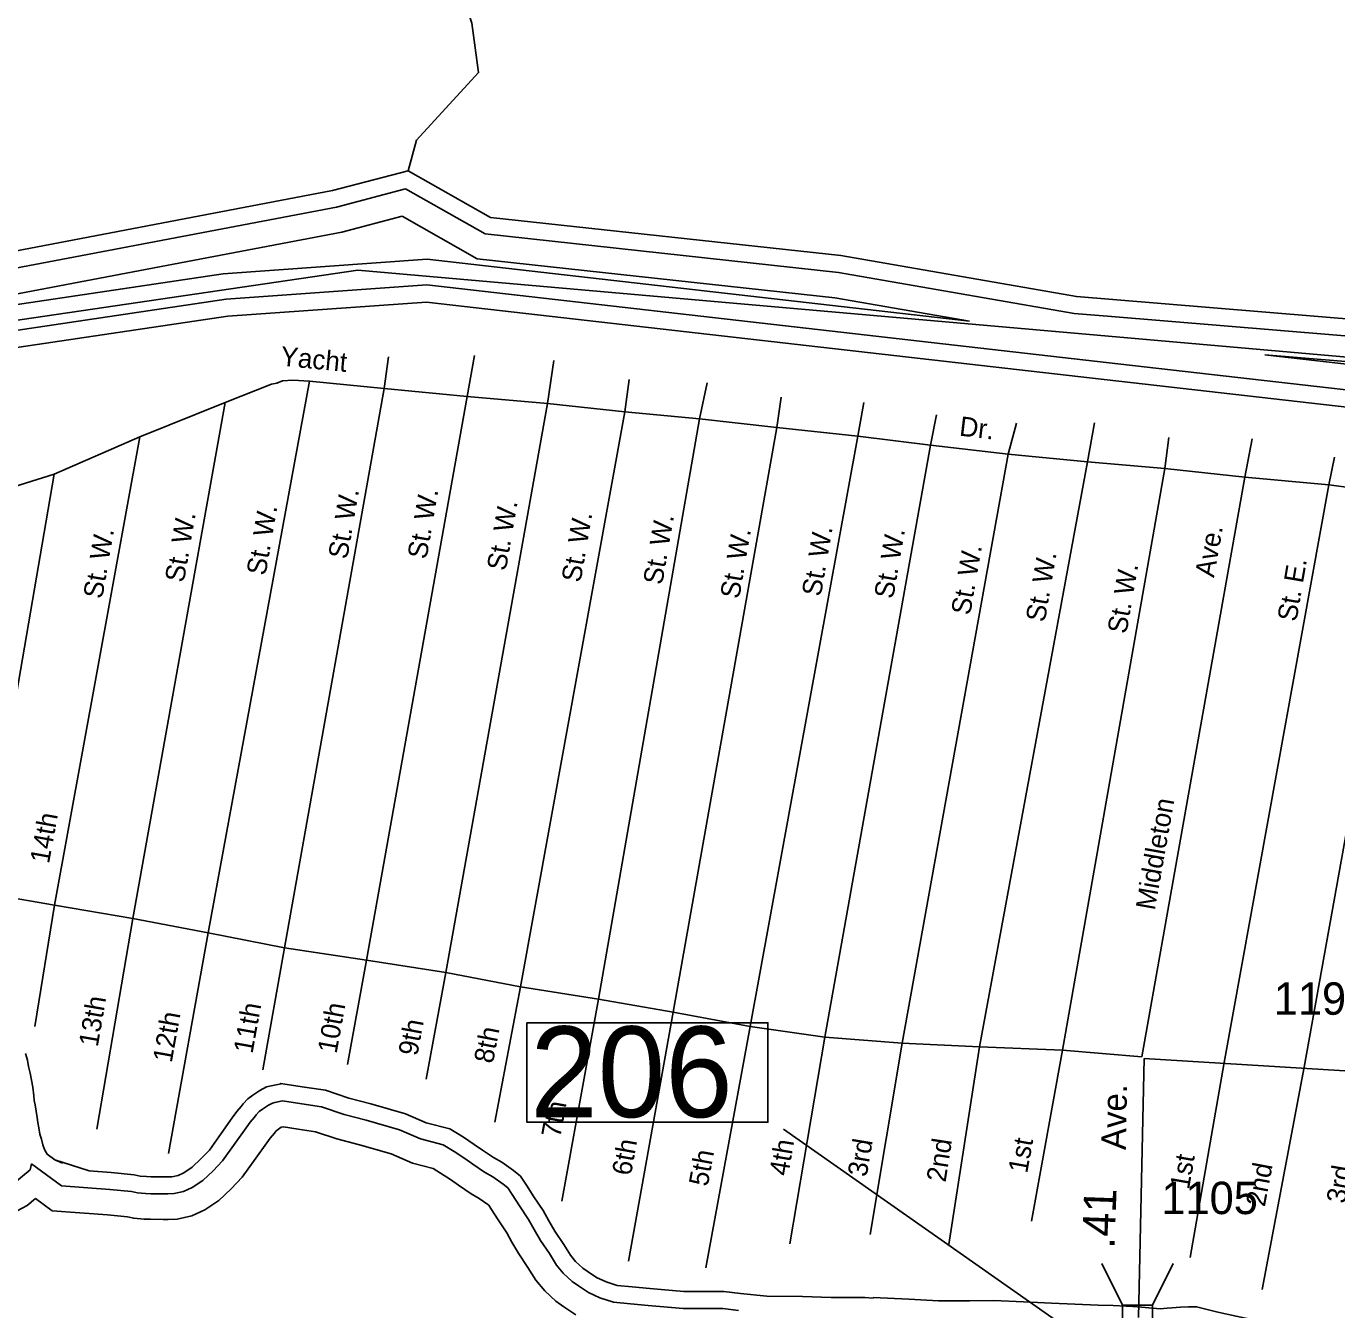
# Model space of a CAD drawing. Extents: x 2104537 to 2336408, y 34176 to 229611.
# Drawn here: x 2250295 to 2255350, y 62136 to 67089 of the extents above; entities that cross this region are included whole.
import ezdxf

# ---------------------------------------------------------------- set-up
doc = ezdxf.new("R2010")
doc.units = 0
for name, color, linetype in [('Exist Boundary Political City Limit New', 7, 'Continuous'), ('Exist Hydrographic Buffer Line', 7, 'Continuous'), ('Exist Hydrographic Creek Single Shore', 7, 'Continuous'), ('Exist Hydrographic Misc Water Feature', 7, 'Continuous'), ('Exist Road Non-System Type 51', 7, 'Continuous'), ('Exist Road Non-System Type 51 Label', 7, 'Continuous'), ('Exist Road Secondary Mileage Hundredths English Label', 7, 'Continuous'), ('Exist Road Secondary Structure Standard Bridge CELL', 7, 'Continuous'), ('Exist Road Secondary Structure Standard Bridge Number Label', 7, 'Continuous'), ('Exist Road Secondary Type 51 Attributed', 7, 'Continuous'), ('Exist Road Secondary Type 51 Label', 7, 'Continuous'), ('Exist Road Secondary Type 51 Number Label', 7, 'Continuous'), ('Map Preparation Boundary City Limit Buffer Line', 7, 'Continuous')]:
    doc.layers.add(name, color=color, linetype=linetype)

msp = doc.modelspace()

# ---------------------------------------------------------------- linework, layer by layer
at = {"layer": 'Exist Boundary Political City Limit New'}
msp.add_lwpolyline([(2261155.2, 65179), (2258373.2, 65549.8), (2251574, 66147.3), (2246263.2, 65366.5), (2245182, 64604.8), (2243496, 62719.6), (2238532.8, 63328.9), (2238594.8, 62205.4), (2237966, 61967.4), (2236790.8, 62196.9), (2235826, 62136.6), (2235124, 61770.7), (2233771.8, 61693.2), (2233216, 61912.8), (2232845.8, 62153.9), (2232578.5, 62214.1), (2232285.8, 62205.5), (2231885.5, 61981.8), (2231760.8, 61619.6)], dxfattribs=at)
at = {"layer": 'Exist Hydrographic Buffer Line'}
for points in [[(2247040.6, 65708.4), (2248300.9, 65798), (2249390.4, 66072.4), (2250171.6, 66139.2), (2251491.1, 66390.6), (2251758.4, 66460.8)], [(2254481.2, 65968.2), (2254337.1, 65980.1), (2253427.3, 66138.7), (2252065, 66287.3), (2251758.4, 66460.8)], [(2248316.5, 65700.4), (2249406.7, 65975.1), (2250185, 66041.6), (2251512.8, 66294.6), (2251744.8, 66355.4)], [(2253933.5, 65950.5), (2253413.5, 66041.2), (2252034.2, 66191.7), (2251744.8, 66355.4)], [(2244341.1, 63728), (2244454.3, 63911.5), (2245265.2, 64711.1), (2245725.6, 65107.7), (2246060.3, 65319.4), (2246416.4, 65434.6), (2247570.8, 65495.4), (2248071.8, 65571.9), (2249561.2, 65910.8), (2251054.7, 66133.5), (2251842, 66189.2), (2253933.5, 65950.5)], [(2244437.9, 63697.4), (2244531.9, 63849.7), (2245332, 64638.7), (2245784.3, 65028.4), (2246102.4, 65229.6), (2246434.4, 65337), (2247580.9, 65397.4), (2248090.2, 65475.2), (2249579.4, 65814), (2251065.5, 66035.6), (2251839.9, 66090.4), (2254460.6, 65791.3)], [(2262877.2, 65133.6), (2256824.3, 65774.7), (2254481.2, 65968.2)], [(2262867.5, 65035.6), (2256815.1, 65676.7), (2255071.6, 65820.7)], [(2255071.6, 65820.7), (2257112.6, 65587.7), (2259297, 65299.8), (2263784.2, 64819.9), (2265590.2, 64558.7)], [(2254460.6, 65791.3), (2257100.6, 65490), (2259285.4, 65202.1), (2263771.9, 64722.2), (2265576.7, 64461.2)], [(2250430.5, 62614.5), (2250617.3, 62600.2), (2250700.7, 62592.4), (2250724.7, 62587), (2250755.2, 62584.3), (2250776, 62583.9), (2250824.2, 62583.7), (2250841.5, 62583.3), (2250865.1, 62584.3), (2250902.1, 62592.2), (2250935.1, 62607.9), (2250975.9, 62634.9), (2251015.4, 62672.2), (2251051.8, 62710.5), (2251100.8, 62778.5), (2251142.8, 62838.1), (2251158.8, 62860), (2251175.1, 62879.1), (2251182.4, 62888.9), (2251193.1, 62900.9), (2251206.8, 62910.1), (2251229.8, 62926.3), (2251244.3, 62933.7), (2251253.7, 62935.7), (2251283.7, 62942.1), (2251358.2, 62930.9), (2251434.3, 62919.3), (2251520.8, 62890.2), (2251606.1, 62867.6), (2251735.2, 62830.3), (2251816.1, 62795.5), (2251903.1, 62773), (2251945.8, 62746.7), (2251986.2, 62719.6), (2252017.7, 62697.8), (2252062.5, 62667.3), (2252094, 62649.8), (2252134.9, 62621.3), (2252151.9, 62607.1), (2252169.6, 62581.4), (2252197.3, 62537.1), (2252232.1, 62484.6), (2252253.6, 62446.2), (2252278.7, 62404.2), (2252312.8, 62352.9), (2252340.6, 62308.2), (2252366.2, 62277.7), (2252400.1, 62245.8), (2252424.7, 62228.4), (2252463, 62202.9), (2252507.8, 62182.9), (2252559.8, 62165.7), (2252625.2, 62158.9), (2252694, 62152.6), (2252828.6, 62141.6), (2252981.5, 62141.3), (2253042.1, 62133.9)], [(2250394.9, 62518.5), (2250609, 62502.2), (2250685.2, 62495), (2250709.5, 62489.5), (2250750, 62486), (2250774.7, 62485.5), (2250823, 62485.2), (2250842.6, 62484.9), (2250877.5, 62486.3), (2250933.9, 62498.3), (2250983.7, 62522), (2251037.3, 62557.6), (2251084.8, 62602.4), (2251127.7, 62647.6), (2251181, 62721.4), (2251222.6, 62780.6), (2251236.1, 62798.9), (2251252.1, 62817.7), (2251258.4, 62826.2), (2251262.6, 62829), (2251278.8, 62840.4), (2251286.7, 62842.1), (2251343.5, 62833.6), (2251411, 62823.3), (2251492.5, 62795.9), (2251579.8, 62772.7), (2251702, 62737.4), (2251784.2, 62702.1), (2251864.1, 62681.5), (2251892.6, 62663.9), (2251930.8, 62638.3), (2251962, 62616.7), (2252010.7, 62583.5), (2252041.8, 62566.2), (2252075.1, 62543), (2252078.6, 62540.1), (2252087.3, 62527.4), (2252114.6, 62483.8), (2252148, 62433.4), (2252168.4, 62396.9), (2252195.5, 62351.6), (2252230, 62299.7), (2252260.7, 62250.3), (2252294.6, 62210), (2252337.7, 62169.4), (2252369.1, 62147.2), (2252415.4, 62116.4)], [(2250243.9, 62620.4), (2250310, 62676.7), (2250315.4, 62699.3)], [(2250315.4, 62699.3), (2250430.5, 62614.5)], [(2249765.9, 62510.3), (2250006, 62505.9), (2250093.6, 62502), (2250135.6, 62499), (2250174.4, 62502), (2250195.1, 62504.3), (2250241.1, 62508.2), (2250299.2, 62538.1)], [(2250299.2, 62538.1), (2250331.2, 62565.4)], [(2250331.2, 62565.4), (2250394.9, 62518.5)]]:
    msp.add_lwpolyline(points, dxfattribs=at)
at = {"layer": 'Exist Hydrographic Creek Single Shore'}
for points in [[(2247035.5, 65773.8), (2248290.5, 65863), (2249379.5, 66137.4), (2250162.6, 66204.3), (2251476.6, 66454.6), (2251767.6, 66531)], [(2254486.6, 66033.6), (2254345.5, 66045.2), (2253436.5, 66203.7), (2252085.6, 66351.1), (2251767.6, 66531)], [(2244502.4, 63676.9), (2244583.6, 63808.5), (2245376.5, 64590.4), (2245823.5, 64975.5), (2246130.5, 65169.7), (2246446.5, 65271.9), (2247587.6, 65332), (2248102.5, 65410.7), (2249591.5, 65749.5), (2251072.6, 65970.3), (2251838.5, 66024.5), (2254453.1, 65726.1)], [(2262883.6, 65198.9), (2256830.5, 65840), (2254486.6, 66033.6)], [(2254453.1, 65726.1), (2257092.6, 65424.9), (2259277.6, 65136.9), (2263763.7, 64657.1), (2265567.8, 64396.2)], [(2250292.2, 63124.7), (2250300.2, 63098.9), (2250304, 63075.2), (2250310.1, 63048.9), (2250315.8, 63022.5), (2250319.9, 62994.6), (2250323.8, 62962.3), (2250325.8, 62944.3), (2250329.7, 62927.1), (2250333.5, 62902.5), (2250337.6, 62878.4), (2250339.6, 62858.7), (2250343.4, 62838.9), (2250347.6, 62814.3), (2250353.4, 62794.5), (2250359.2, 62772.4), (2250365.1, 62754.9), (2250375.3, 62736.6), (2250405, 62714.7)], [(2250435, 62701.8), (2250405, 62714.7), (2250537.1, 62672.2), (2250622.9, 62665.6), (2250711, 62657.4), (2250734.8, 62652), (2250758.7, 62649.9), (2250776.8, 62649.5), (2250825, 62649.3), (2250840.7, 62649), (2250856.8, 62649.6), (2250880.9, 62654.8), (2250902.7, 62665.2), (2250934.9, 62686.5), (2250969, 62718.7), (2251001.2, 62752.5), (2251047.3, 62816.6), (2251089.5, 62876.4), (2251107.3, 62900.7), (2251123.8, 62920.1), (2251131.5, 62930.4), (2251149.6, 62950.7), (2251169.6, 62964.1), (2251195.9, 62982.7), (2251222, 62995.9), (2251239.8, 62999.9), (2251278, 63008), (2251275.8, 63009.7), (2251368, 62995.8), (2251449.8, 62983.4), (2251539.7, 62953.1), (2251623.6, 62930.8), (2251757.4, 62892.2), (2251837.4, 62857.8), (2251929.1, 62834.1), (2251981.3, 62801.9), (2252023.1, 62773.9), (2252054.8, 62751.9), (2252096.9, 62723.3), (2252128.8, 62705.6), (2252174.7, 62673.5), (2252200.9, 62651.7), (2252224.5, 62617.5), (2252252.5, 62572.6), (2252288.2, 62518.8), (2252310.4, 62479), (2252334.2, 62439.2), (2252368, 62388.4), (2252393.8, 62346.9), (2252414, 62322.8), (2252441.7, 62296.7), (2252461.8, 62282.6), (2252494.8, 62260.6), (2252531.6, 62244.2), (2252573.6, 62230.2), (2252631.6, 62224.2), (2252699.7, 62218), (2252831.4, 62207.2), (2252985.5, 62206.9), (2253049.4, 62199.1), (2253151.5, 62188.9), (2253289.6, 62187.9), (2253399.4, 62184.2), (2253529.3, 62183.3), (2253561.4, 62181.1), (2253561.5, 62183.4)], [(2253561.5, 62183.4), (2253699.4, 62176.8), (2253813.5, 62170.3), (2253834.5, 62170.4)], [(2253834.5, 62170.4), (2253933.2, 62170.6), (2254027.4, 62172.1), (2254141.1, 62167.3), (2254249.3, 62161.3), (2254429.3, 62154.6), (2254487.3, 62152.5), (2254537.1, 62150.8), (2254563.3, 62148.7), (2254597.1, 62146.4), (2254669.1, 62140.1), (2254695.1, 62141.9), (2254713.1, 62144.2), (2254747.3, 62145.8), (2254777.2, 62147.9), (2254809.3, 62147.9), (2254891, 62127.6), (2254961.2, 62111.5), (2255153, 62070.8), (2255246.8, 62052.6), (2255364.7, 62025.7)]]:
    msp.add_lwpolyline(points, dxfattribs=at)
at = {"layer": 'Exist Hydrographic Misc Water Feature'}
msp.add_lwpolyline([(2251767.6, 66531), (2251800.6, 66648.5), (2252039.5, 66909.7), (2252013.6, 67100.4), (2251978.6, 67209.3), (2251925.5, 67567.9)], dxfattribs=at)
at = {"layer": 'Exist Road Non-System Type 51'}
for p, q in [((2252024.2, 65818.1), (2251995.3, 65659.9)), ((2251675.4, 65691.3), (2251692.1, 65813.4)), ((2252305.4, 65632.3), (2252330.2, 65798.5)), ((2251387.2, 65718.9), (2250996.6, 63590.4)), ((2251387.2, 65718.9), (2251675.4, 65691.3)), ((2252620.8, 65725), (2252603.6, 65601)), ((2251291.1, 63532.6), (2251675.4, 65691.3)), ((2251675.4, 65691.3), (2251995.3, 65659.9)), ((2252891.8, 65573.2), (2252920.7, 65713.3)), ((2250706, 63645.9), (2251061.8, 65636.2)), ((2250732.9, 65503.8), (2251061.8, 65636.2)), ((2251995.3, 65659.9), (2251607.4, 63485.2)), ((2251913.5, 63438), (2252305.4, 65632.3)), ((2251995.3, 65659.9), (2252305.4, 65632.3)), ((2252305.4, 65632.3), (2252603.6, 65601)), ((2253207, 65658), (2253190, 65539.9)), ((2253502.3, 65506.3), (2253525.1, 65636.4)), ((2252603.6, 65601), (2252201.8, 63382.3)), ((2252502.3, 63334.8), (2252891.8, 65573.2)), ((2252603.6, 65601), (2252891.8, 65573.2)), ((2252891.8, 65573.2), (2253190, 65539.9)), ((2253782.5, 65472.7), (2253805.4, 65588.7)), ((2253190, 65539.9), (2252790.4, 63285)), ((2253190, 65539.9), (2253502.3, 65506.3)), ((2254113.8, 65557.2), (2254082.6, 65437.1)), ((2254388.8, 65407.6), (2254415.6, 65557.7)), ((2250402.1, 65360.9), (2250732.9, 65503.8)), ((2250732.9, 65503.8), (2250403.9, 63697.3)), ((2253086.9, 63229.4), (2253502.3, 65506.3)), ((2253375.1, 63187.8), (2253782.5, 65472.7)), ((2253502.3, 65506.3), (2253782.5, 65472.7)), ((2253782.5, 65472.7), (2254082.6, 65437.1)), ((2254701.9, 65502), (2254686.8, 65381.9)), ((2254995.2, 65348.4), (2255023.9, 65496.8)), ((2254082.6, 65437.1), (2253673.2, 63164.4)), ((2254082.6, 65437.1), (2254388.8, 65407.6)), ((2255340.4, 65425.4), (2255319.4, 65319.2)), ((2250085.2, 65260.3), (2250402.1, 65360.9)), ((2250125.3, 63745.3), (2250402.1, 65360.9)), ((2253971.4, 63150.8), (2254388.8, 65407.6)), ((2254686.8, 65381.9), (2254291.3, 63137.4)), ((2254388.8, 65407.6), (2254686.8, 65381.9)), ((2254686.8, 65381.9), (2254995.2, 65348.4)), ((2254597.6, 63111.8), (2254995.2, 65348.4)), ((2255319.4, 65319.2), (2254915.7, 63090.3)), ((2254995.2, 65348.4), (2255319.4, 65319.2)), ((2255319.4, 65319.2), (2255619.4, 65279.6)), ((2255223.7, 63072.9), (2255619.4, 65279.6)), ((2250403.9, 63697.3), (2250125.3, 63745.3)), ((2250403.9, 63697.3), (2250327.7, 63229)), ((2250706, 63645.9), (2250403.9, 63697.3)), ((2250566.7, 62833), (2250706, 63645.9)), ((2250996.6, 63590.4), (2250706, 63645.9)), ((2250996.6, 63590.4), (2250843.4, 62739.1)), ((2251291.1, 63532.6), (2250996.6, 63590.4)), ((2251206.9, 63062.2), (2251291.1, 63532.6)), ((2251607.4, 63485.2), (2251291.1, 63532.6)), ((2251607.4, 63485.2), (2251534.7, 63082.8)), ((2251913.5, 63438), (2251607.4, 63485.2)), ((2251837, 63025.5), (2251913.5, 63438)), ((2252201.8, 63382.3), (2251913.5, 63438)), ((2252201.8, 63382.3), (2252102.2, 62859.6)), ((2252502.3, 63334.8), (2252201.8, 63382.3)), ((2252360.8, 62555.8), (2252502.3, 63334.8)), ((2252790.4, 63285), (2252502.3, 63334.8)), ((2252790.4, 63285), (2252618.4, 62323.8)), ((2253086.9, 63229.4), (2252790.4, 63285)), ((2252916.4, 62298.4), (2253086.9, 63229.4)), ((2253375.1, 63187.8), (2253086.9, 63229.4)), ((2253239.7, 62391), (2253375.1, 63187.8)), ((2253673.2, 63164.4), (2253375.1, 63187.8)), ((2253673.2, 63164.4), (2253549.4, 62427.3)), ((2253971.4, 63150.8), (2253673.2, 63164.4)), ((2253853.8, 62388), (2253971.4, 63150.8)), ((2254291.3, 63137.4), (2253971.4, 63150.8)), ((2254291.3, 63137.4), (2254172.7, 62478.7)), ((2254597.6, 63111.8), (2254291.3, 63137.4)), ((2254915.7, 63090.3), (2254783.8, 62337.7)), ((2255062.5, 62213.9), (2255223.7, 63072.9))]:
    msp.add_line(p, q, dxfattribs=at)
msp.add_lwpolyline([(2251061.8, 65636.2), (2251241.3, 65707.9), (2251261.1, 65711.8), (2251282.9, 65720.2), (2251323, 65722.4), (2251387.2, 65718.9)], dxfattribs=at)
at = {"layer": 'Exist Road Secondary Structure Standard Bridge CELL'}
for p, q in [((2254443.4, 62314.6), (2254523.5, 62154.6)), ((2254719.3, 62314.6), (2254639.3, 62154.6))]:
    msp.add_line(p, q, dxfattribs=at)
msp.add_lwpolyline([(2254639.3, 62154.6), (2254639.3, 61658.8), (2254523.5, 61658.8), (2254523.5, 62154.6)], close=True, dxfattribs=at)
at = {"layer": 'Exist Road Secondary Structure Standard Bridge Number Label'}
msp.add_line((2254488.3, 61940.2), (2253215.7, 62832.7), dxfattribs=at)
msp.add_lwpolyline([(2252226.4, 63243.8), (2253155.4, 63243.8), (2253155.4, 62859.6), (2252226.4, 62859.6)], close=True, dxfattribs=at)
at = {"layer": 'Exist Road Secondary Type 51 Attributed'}
for points in [[(2254585.5, 62107), (2254607.2, 63105.9)], [(2254607.2, 63105.9), (2255527.7, 63049.8)]]:
    msp.add_lwpolyline(points, dxfattribs=at)
at = {"layer": 'Map Preparation Boundary City Limit Buffer Line'}
msp.add_lwpolyline([(2261155.2, 65179), (2258373.2, 65549.8), (2251574, 66147.3), (2246263.2, 65366.5), (2245182, 64604.8), (2243496, 62719.6), (2238532.8, 63328.9), (2238594.8, 62205.4), (2237966, 61967.4), (2236790.8, 62196.9), (2235826, 62136.6), (2235124, 61770.7), (2233771.8, 61693.2), (2233216, 61912.8), (2232845.8, 62153.9), (2232578.5, 62214.1), (2232285.8, 62205.5), (2231885.5, 61981.8), (2231760.8, 61619.6)], dxfattribs=at)

# ---------------------------------------------------------------- texts
at = {"layer": 'Exist Road Non-System Type 51 Label'}
for s, rotation, p in [('Yacht', 354.5446, (2251273.6, 65779.1)), ('Dr.', 353.2324, (2253891.4, 65509.3)), ('St. W.', 80.2793, (2251532.9, 65029.6)), ('St. W.', 80.2793, (2251838.8, 65029.6)), ('St. W.', 80.2793, (2251217.9, 64966.6)), ('St. W.', 80.2793, (2252144.8, 64984.6)), ('St. W.', 80.2793, (2250903, 64939.6)), ('St. W.', 80.2793, (2252432.8, 64939.6)), ('St. W.', 80.2793, (2252747.7, 64930.6)), ('St. W.', 80.2793, (2250588, 64876.6)), ('St. W.', 80.2793, (2253044.7, 64876.6)), ('St. W.', 80.2793, (2253359.6, 64885.6)), ('St. W.', 80.2793, (2253638.6, 64876.6)), ('Ave.', 79.9197, (2254876, 64959)), ('St. W.', 80.2793, (2253935.5, 64813.6)), ('St. W.', 80.2793, (2254223.5, 64786.6)), ('St. E.', 80.3553, (2255193.9, 64788.5)), ('St. W.', 80.2793, (2254538.4, 64741.6)), ('Middleton', 79.9197, (2254647.7, 63675)), ('14th', 79.6789, (2250382.6, 63854.9)), ('13th', 80.2758, (2250570.8, 63148)), ('11th', 79.8571, (2251167.6, 63122)), ('10th', 79.7617, (2251491.8, 63122.1)), ('12th', 79.8011, (2250856, 63087.1)), ('9th', 79.4957, (2251803.2, 63112.9)), ('8th', 79.2104, (2252094.8, 63083.7)), ('7th', 79.6984, (2252354.6, 62797.2)), ('6th', 79.8548, (2252627, 62651)), ('4th', 80.3583, (2253233.8, 62650)), ('3rd', 80.4704, (2253536.3, 62646.3)), ('2nd', 81.2308, (2253840.7, 62625.9)), ('1st', 79.7925, (2254155.4, 62660.3)), ('5th', 79.6264, (2252923.4, 62609.5)), ('1st', 80.0598, (2254779.4, 62597.6)), ('2nd', 79.3735, (2255072, 62531.1)), ('3rd', 80.1098, (2255382.8, 62543.5))]:
    msp.add_text(s, height=75, rotation=rotation, dxfattribs=at).set_placement(p)
at = {"layer": 'Exist Road Secondary Mileage Hundredths English Label'}
msp.add_text('.41', height=125, rotation=87.9091, dxfattribs=at).set_placement((2254492.1, 62370.4))
at = {"layer": 'Exist Road Secondary Structure Standard Bridge Number Label'}
msp.add_text('206', height=350, dxfattribs=at).set_placement((2252239, 62879.4))
at = {"layer": 'Exist Road Secondary Type 51 Label'}
msp.add_text('Ave.', height=95, rotation=88.8667, dxfattribs=at).set_placement((2254536, 62752.1))
at = {"layer": 'Exist Road Secondary Type 51 Number Label'}
for s, p in [('1190', (2255106.8, 63274.6)), ('1105', (2254673.4, 62505.4))]:
    msp.add_text(s, height=125, dxfattribs=at).set_placement(p)

doc.saveas('drawing.dxf')
